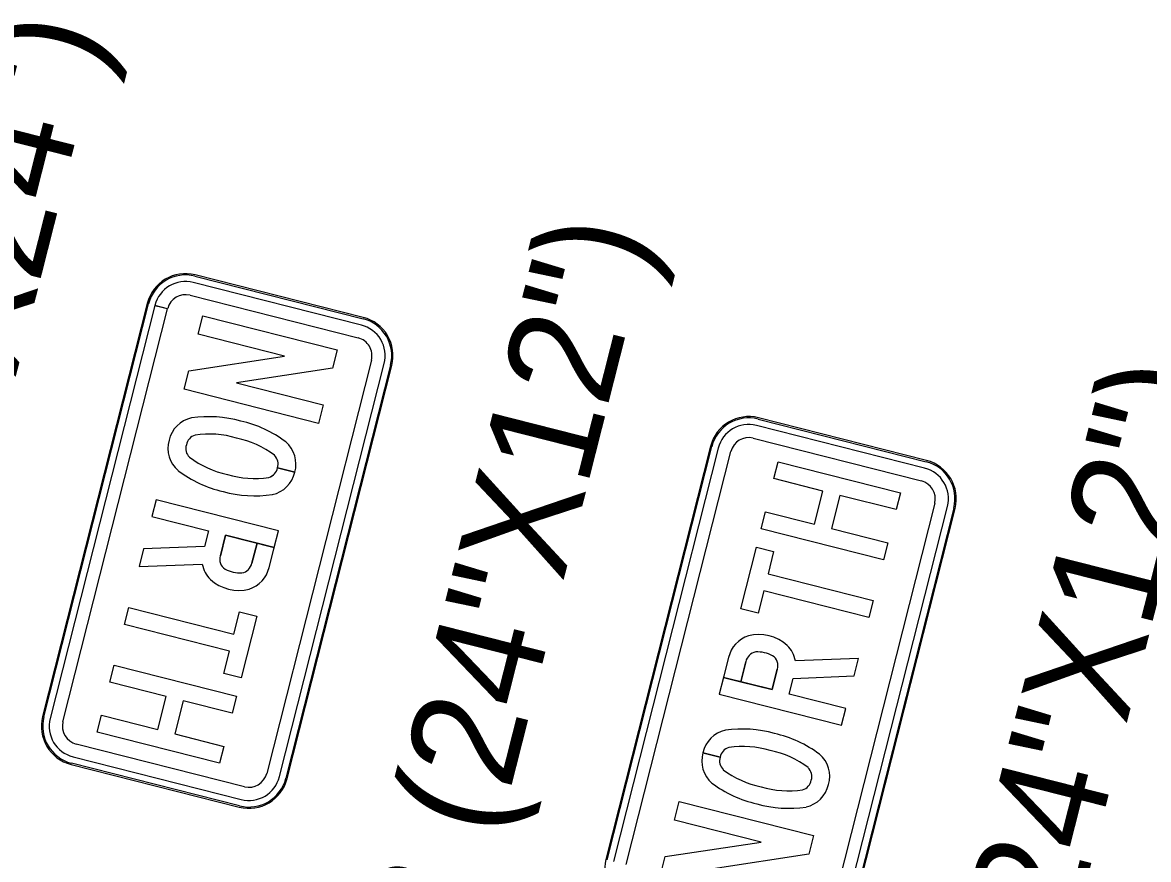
# Model space of a CAD drawing. Extents: x 670257 to 671518, y 737783 to 738188.
# Drawn here: x 670289.187 to 670291.756, y 738175.089 to 738176.997 of the extents above; entities that cross this region are included whole.
import ezdxf

# ---------------------------------------------------------------- set-up
doc = ezdxf.new("R2010")
doc.units = 0
doc.layers.add('R_SIGN_ANNOT', color=7, linetype='Continuous')
doc.layers.add('R_SIGN_HWY102', color=7, linetype='Continuous')

msp = doc.modelspace()

# ---------------------------------------------------------------- linework, layer by layer
at = {"layer": 'R_SIGN_HWY102'}
for p, q in [((670289.9602, 738176.3068), (670289.5767, 738176.4041)), ((670289.5804, 738176.4186), (670289.5804, 738176.4187)), ((670289.5804, 738176.4187), (670289.9639, 738176.3213)), ((670289.9646, 738176.3243), (670289.5811, 738176.4215)), ((670289.9646, 738176.3243), (670289.5811, 738176.4215)), ((670289.4718, 738176.3565), (670289.233, 738175.4147)), ((670289.4718, 738176.3564), (670289.233, 738175.4147)), ((670289.2359, 738175.4139), (670289.4747, 738176.3557)), ((670289.4892, 738176.3518), (670289.2504, 738175.4103)), ((670289.4718, 738176.3565), (670289.4747, 738176.3557)), ((670289.4747, 738176.3557), (670289.4718, 738176.3564)), ((670289.4747, 738176.3557), (670289.4747, 738176.3557)), ((670289.5182, 738176.3444), (670289.4892, 738176.3518)), ((670289.4893, 738176.352), (670289.5183, 738176.3447)), ((670289.5693, 738176.375), (670289.9528, 738176.2778)), ((670289.2794, 738175.4029), (670289.5182, 738176.3444)), ((670289.9639, 738176.3213), (670289.9639, 738176.3214)), ((670289.9832, 738176.2268), (670289.7443, 738175.285)), ((670289.7734, 738175.2776), (670290.0122, 738176.2194)), ((670290.0268, 738176.2157), (670289.7879, 738175.2739)), ((670289.7908, 738175.2732), (670290.0297, 738176.215)), ((670289.7908, 738175.2732), (670290.0297, 738176.215)), ((670290.0268, 738176.2157), (670290.0268, 738176.2157)), ((670291.2495, 738175.9984), (670290.8659, 738176.0957)), ((670291.2495, 738175.9984), (670290.8659, 738176.0957)), ((670291.245, 738175.981), (670290.8615, 738176.0782)), ((670290.8652, 738176.0928), (670290.8652, 738176.0928)), ((670290.8652, 738176.0928), (670291.2487, 738175.9955)), ((670290.8541, 738176.0492), (670291.2377, 738175.9519)), ((670290.7567, 738176.0306), (670290.5178, 738175.0888)), ((670290.7567, 738176.0306), (670290.5178, 738175.0888)), ((670290.5207, 738175.0881), (670290.7595, 738176.0299)), ((670290.7741, 738176.0262), (670290.5352, 738175.0844)), ((670290.5643, 738175.077), (670290.8031, 738176.0188)), ((670290.7595, 738176.0299), (670290.7596, 738176.0298)), ((670291.2487, 738175.9955), (670291.2487, 738175.9955)), ((670289.769, 738175.9816), (670289.8083, 738175.9716)), ((670289.8083, 738175.9716), (670289.769, 738175.9816)), ((670289.769, 738175.9816), (670289.8083, 738175.9716)), ((670289.8083, 738175.9716), (670289.769, 738175.9816)), ((670291.268, 738175.9009), (670291.0292, 738174.9594)), ((670291.0583, 738174.952), (670291.2971, 738175.8935)), ((670291.3116, 738175.8898), (670291.0727, 738174.9481)), ((670291.0756, 738174.9473), (670291.3145, 738175.8891)), ((670291.0757, 738174.9474), (670291.3145, 738175.8891)), ((670291.3116, 738175.8898), (670291.3116, 738175.8898)), ((670289.4532, 738175.7565), (670289.5972, 738175.7623)), ((670291.0942, 738175.5473), (670290.9503, 738175.5415)), ((670289.2359, 738175.4139), (670289.2359, 738175.4139)), ((670289.6933, 738175.2546), (670289.3098, 738175.3519)), ((670289.3024, 738175.3228), (670289.686, 738175.2255)), ((670290.7785, 738175.3222), (670290.7392, 738175.3322)), ((670290.7392, 738175.3322), (670290.7785, 738175.3222)), ((670290.7785, 738175.3222), (670290.7392, 738175.3322)), ((670290.7392, 738175.3322), (670290.7785, 738175.3222)), ((670289.298, 738175.3054), (670289.6815, 738175.2081)), ((670289.298, 738175.3054), (670289.6815, 738175.2081)), ((670289.6823, 738175.211), (670289.2987, 738175.3083)), ((670289.2987, 738175.3083), (670289.2987, 738175.3083)), ((670289.7879, 738175.2739), (670289.7879, 738175.2739)), ((670289.6823, 738175.211), (670289.6823, 738175.211))]:
    msp.add_line(p, q, dxfattribs=at)
for points in [[(670289.8944, 738176.2085), (670289.6757, 738176.1753), (670289.8733, 738176.1251), (670289.8626, 738176.0828), (670289.5557, 738176.1606), (670289.5665, 738176.203), (670289.7848, 738176.2361), (670289.5876, 738176.2861), (670289.5983, 738176.3284), (670289.9051, 738176.2506)], [(670289.8944, 738176.2085), (670289.6757, 738176.1753), (670289.8733, 738176.1251), (670289.8626, 738176.0828), (670289.5557, 738176.1606), (670289.5665, 738176.203), (670289.7848, 738176.2361), (670289.5876, 738176.2861), (670289.5983, 738176.3284), (670289.9051, 738176.2506)], [(670289.8944, 738176.2085), (670289.6757, 738176.1753), (670289.8733, 738176.1251), (670289.8626, 738176.0828), (670289.5557, 738176.1606), (670289.5665, 738176.203), (670289.7848, 738176.2361), (670289.5876, 738176.2861), (670289.5983, 738176.3284), (670289.9051, 738176.2506)], [(670290.8723, 738175.8429), (670290.8821, 738175.8814), (670290.9937, 738175.8531), (670291.0129, 738175.9287), (670290.9013, 738175.957), (670290.911, 738175.9955), (670291.19, 738175.9247), (670291.1802, 738175.8863), (670291.0519, 738175.9188), (670291.0327, 738175.8432), (670291.161, 738175.8107), (670291.1513, 738175.7722)], [(670290.8723, 738175.8429), (670290.8821, 738175.8814), (670290.9937, 738175.8531), (670291.0129, 738175.9287), (670290.9013, 738175.957), (670290.911, 738175.9955), (670291.19, 738175.9247), (670291.1802, 738175.8863), (670291.0519, 738175.9188), (670291.0327, 738175.8432), (670291.161, 738175.8107), (670291.1513, 738175.7722)], [(670290.8723, 738175.8429), (670290.8821, 738175.8814), (670290.9937, 738175.8531), (670291.0129, 738175.9287), (670290.9013, 738175.957), (670290.911, 738175.9955), (670291.19, 738175.9247), (670291.1802, 738175.8863), (670291.0519, 738175.9188), (670291.0327, 738175.8432), (670291.161, 738175.8107), (670291.1513, 738175.7722)], [(670290.878, 738175.7013), (670290.8651, 738175.6505), (670290.826, 738175.6604), (670290.8616, 738175.8006), (670290.9006, 738175.7907), (670290.8878, 738175.7398), (670291.1276, 738175.679), (670291.1179, 738175.6405)], [(670290.878, 738175.7013), (670290.8651, 738175.6505), (670290.826, 738175.6604), (670290.8616, 738175.8006), (670290.9006, 738175.7907), (670290.8878, 738175.7398), (670291.1276, 738175.679), (670291.1179, 738175.6405)], [(670290.878, 738175.7013), (670290.8651, 738175.6505), (670290.826, 738175.6604), (670290.8616, 738175.8006), (670290.9006, 738175.7907), (670290.8878, 738175.7398), (670291.1276, 738175.679), (670291.1179, 738175.6405)], [(670289.6695, 738175.6024), (670289.6824, 738175.6533), (670289.7214, 738175.6434), (670289.6859, 738175.5032), (670289.6468, 738175.5131), (670289.6597, 738175.5639), (670289.4198, 738175.6248), (670289.4296, 738175.6633)], [(670289.6695, 738175.6024), (670289.6824, 738175.6533), (670289.7214, 738175.6434), (670289.6859, 738175.5032), (670289.6468, 738175.5131), (670289.6597, 738175.5639), (670289.4198, 738175.6248), (670289.4296, 738175.6633)], [(670289.6695, 738175.6024), (670289.6824, 738175.6533), (670289.7214, 738175.6434), (670289.6859, 738175.5032), (670289.6468, 738175.5131), (670289.6597, 738175.5639), (670289.4198, 738175.6248), (670289.4296, 738175.6633)], [(670289.6751, 738175.4608), (670289.6654, 738175.4224), (670289.5538, 738175.4507), (670289.5346, 738175.375), (670289.6462, 738175.3467), (670289.6364, 738175.3083), (670289.3575, 738175.379), (670289.3673, 738175.4175), (670289.4956, 738175.3849), (670289.5147, 738175.4606), (670289.3864, 738175.4931), (670289.3962, 738175.5316)], [(670289.6751, 738175.4608), (670289.6654, 738175.4224), (670289.5538, 738175.4507), (670289.5346, 738175.375), (670289.6462, 738175.3467), (670289.6364, 738175.3083), (670289.3575, 738175.379), (670289.3673, 738175.4175), (670289.4956, 738175.3849), (670289.5147, 738175.4606), (670289.3864, 738175.4931), (670289.3962, 738175.5316)], [(670289.6751, 738175.4608), (670289.6654, 738175.4224), (670289.5538, 738175.4507), (670289.5346, 738175.375), (670289.6462, 738175.3467), (670289.6364, 738175.3083), (670289.3575, 738175.379), (670289.3673, 738175.4175), (670289.4956, 738175.3849), (670289.5147, 738175.4606), (670289.3864, 738175.4931), (670289.3962, 738175.5316)], [(670290.653, 738175.0953), (670290.8718, 738175.1285), (670290.6742, 738175.1786), (670290.6849, 738175.221), (670290.9917, 738175.1431), (670290.981, 738175.1008), (670290.7627, 738175.0677), (670290.9599, 738175.0177), (670290.9492, 738174.9753), (670290.6423, 738175.0532)], [(670290.653, 738175.0953), (670290.8718, 738175.1285), (670290.6742, 738175.1786), (670290.6849, 738175.221), (670290.9917, 738175.1431), (670290.981, 738175.1008), (670290.7627, 738175.0677), (670290.9599, 738175.0177), (670290.9492, 738174.9753), (670290.6423, 738175.0532)], [(670290.653, 738175.0953), (670290.8718, 738175.1285), (670290.6742, 738175.1786), (670290.6849, 738175.221), (670290.9917, 738175.1431), (670290.981, 738175.1008), (670290.7627, 738175.0677), (670290.9599, 738175.0177), (670290.9492, 738174.9753), (670290.6423, 738175.0532)]]:
    msp.add_lwpolyline(points, close=True, dxfattribs=at)
for points in [[(670289.7496, 738175.7543), (670289.7709, 738175.8383), (670289.4919, 738175.909), (670289.4822, 738175.8706), (670289.6113, 738175.8378), (670289.6023, 738175.8023), (670289.4634, 738175.7967), (670289.4532, 738175.7565)], [(670289.4919, 738175.909), (670289.4822, 738175.8706), (670289.6113, 738175.8378), (670289.6023, 738175.8023), (670289.4634, 738175.7967), (670289.4532, 738175.7565), (670289.5972, 738175.7623)], [(670289.4919, 738175.909), (670289.4822, 738175.8706), (670289.6113, 738175.8378), (670289.6023, 738175.8023), (670289.4634, 738175.7967), (670289.4532, 738175.7565), (670289.5972, 738175.7623)], [(670289.6385, 738175.7809), (670289.6504, 738175.8279), (670289.7611, 738175.7998), (670289.7709, 738175.8383), (670289.4919, 738175.909)], [(670289.6385, 738175.7809), (670289.6504, 738175.8279), (670289.7611, 738175.7998), (670289.7709, 738175.8383), (670289.4919, 738175.909)], [(670289.7105, 738175.7642), (670289.7221, 738175.8097), (670289.6504, 738175.8279), (670289.6385, 738175.7809)], [(670289.7496, 738175.7543), (670289.7611, 738175.7998), (670289.7221, 738175.8097), (670289.7105, 738175.7642)], [(670289.7496, 738175.7543), (670289.7611, 738175.7998), (670289.7221, 738175.8097), (670289.7105, 738175.7642)], [(670290.7979, 738175.5495), (670290.7766, 738175.4655), (670291.0555, 738175.3947), (670291.0653, 738175.4332), (670290.9361, 738175.466), (670290.9452, 738175.5015), (670291.084, 738175.5071), (670291.0942, 738175.5473)], [(670290.7979, 738175.5495), (670290.7864, 738175.5039), (670290.8254, 738175.494), (670290.837, 738175.5396)], [(670290.7979, 738175.5495), (670290.7864, 738175.5039), (670290.8254, 738175.494), (670290.837, 738175.5396)], [(670290.837, 738175.5396), (670290.8254, 738175.494), (670290.8971, 738175.4759), (670290.909, 738175.5228)], [(670291.0555, 738175.3947), (670291.0653, 738175.4332), (670290.9361, 738175.466), (670290.9452, 738175.5015), (670291.084, 738175.5071), (670291.0942, 738175.5473), (670290.9503, 738175.5415)], [(670291.0555, 738175.3947), (670291.0653, 738175.4332), (670290.9361, 738175.466), (670290.9452, 738175.5015), (670291.084, 738175.5071), (670291.0942, 738175.5473), (670290.9503, 738175.5415)], [(670290.909, 738175.5228), (670290.8971, 738175.4759), (670290.7864, 738175.5039), (670290.7766, 738175.4655), (670291.0555, 738175.3947)], [(670290.909, 738175.5228), (670290.8971, 738175.4759), (670290.7864, 738175.5039), (670290.7766, 738175.4655), (670291.0555, 738175.3947)]]:
    msp.add_lwpolyline(points, dxfattribs=at)
for centre, major_axis, ratio, start_param, end_param in [((670289.559, 738176.3343), (-0.0221, -0.0872), 0.999584, 3.141593, 4.712389), ((670289.559, 738176.3343), (-0.0221, -0.0872), 0.999584, 3.141593, 4.712389), ((670289.559, 738176.3343), (-0.0214, -0.0843), 0.999584, 3.141593, 4.712389), ((670289.559, 738176.3343), (-0.0177, -0.0698), 0.999584, 3.141593, 4.712389), ((670289.559, 738176.3343), (-0.0103, -0.0407), 0.999584, 3.141593, 4.712389), ((670289.9425, 738176.2371), (-0.0221, -0.0872), 0.999584, 1.570796, 3.141593), ((670289.9425, 738176.2371), (-0.0221, -0.0872), 0.999584, 1.570796, 3.141593), ((670289.9425, 738176.2371), (-0.0177, -0.0698), 0.999584, 1.570796, 3.141593), ((670289.9425, 738176.2371), (-0.0214, -0.0843), 0.999584, 1.570796, 3.141593), ((670289.9425, 738176.2371), (-0.0103, -0.0407), 0.999584, 1.570796, 3.141593), ((670289.5879, 738176.0299), (0.0657, -0.0167), 0.987317, 2.040819, 3.176513), ((670289.5879, 738176.0299), (0.0657, -0.0167), 0.987317, 2.040819, 3.176513), ((670289.5879, 738176.0299), (0.0657, -0.0167), 0.987317, 2.040819, 3.176513), ((670289.6139, 738175.8285), (0.2645, -0.0671), 0.987317, 1.551173, 1.967435), ((670289.6139, 738175.8285), (0.2645, -0.0671), 0.987317, 1.551173, 1.967435), ((670289.6139, 738175.8285), (0.2645, -0.0671), 0.987317, 1.551173, 1.967435), ((670290.8438, 738176.0085), (0.0221, 0.0872), 0.999584, 0, 1.570796), ((670290.8438, 738176.0085), (0.0221, 0.0872), 0.999584, 0, 1.570796), ((670290.8438, 738176.0085), (0.0214, 0.0843), 0.999584, 0, 1.570796), ((670289.6243, 738175.8259), (0.2645, -0.0671), 0.987317, 1.174158, 1.59042), ((670289.6243, 738175.8259), (0.2645, -0.0671), 0.987317, 1.174158, 1.59042), ((670289.6243, 738175.8259), (0.2645, -0.0671), 0.987317, 1.174158, 1.59042), ((670290.8438, 738176.0085), (0.0177, 0.0698), 0.999584, 0, 1.570796), ((670289.5868, 738176.0254), (0.0657, -0.0167), 0.987317, 3.106673, 4.242367), ((670289.5868, 738176.0254), (0.0657, -0.0167), 0.987317, 3.106673, 4.242367), ((670289.5868, 738176.0254), (0.0657, -0.0167), 0.987317, 3.106673, 4.242367), ((670289.5894, 738176.0287), (0.0281, -0.0071), 0.987317, 2.116688, 3.195188), ((670289.5894, 738176.0287), (0.0281, -0.0071), 0.987317, 2.116688, 3.195188), ((670289.5894, 738176.0287), (0.0281, -0.0071), 0.987317, 2.116688, 3.195188), ((670289.6141, 738175.8467), (0.2078, -0.0527), 0.987317, 1.525458, 1.97197), ((670289.6141, 738175.8467), (0.2078, -0.0527), 0.987317, 1.525458, 1.97197), ((670289.6141, 738175.8467), (0.2078, -0.0527), 0.987317, 1.525458, 1.97197), ((670289.6329, 738175.8419), (0.2078, -0.0527), 0.987317, 1.169623, 1.616135), ((670289.6329, 738175.8419), (0.2078, -0.0527), 0.987317, 1.169623, 1.616135), ((670289.6329, 738175.8419), (0.2078, -0.0527), 0.987317, 1.169623, 1.616135), ((670290.8438, 738176.0085), (0.0103, 0.0407), 0.999584, 0, 1.570796), ((670289.5886, 738176.0257), (0.0281, -0.0071), 0.987317, 3.087997, 4.166497), ((670289.5886, 738176.0257), (0.0281, -0.0071), 0.987317, 3.087997, 4.166497), ((670289.5886, 738176.0257), (0.0281, -0.0071), 0.987317, 3.087997, 4.166497), ((670289.7432, 738175.9905), (0.0657, -0.0167), 0.987317, 6.248265, 7.383959), ((670289.7432, 738175.9905), (0.0657, -0.0167), 0.987317, 6.248265, 7.383959), ((670289.7432, 738175.9905), (0.0657, -0.0167), 0.987317, 6.248265, 7.383959), ((670289.6971, 738176.174), (0.2078, -0.0527), 0.987317, 4.311216, 4.757727), ((670289.6971, 738176.174), (0.2078, -0.0527), 0.987317, 4.311216, 4.757727), ((670289.6971, 738176.174), (0.2078, -0.0527), 0.987317, 4.311216, 4.757727), ((670289.7413, 738175.9902), (0.0281, -0.0071), 0.987317, 6.22959, 7.30809), ((670289.7413, 738175.9902), (0.0281, -0.0071), 0.987317, 6.22959, 7.30809), ((670289.7413, 738175.9902), (0.0281, -0.0071), 0.987317, 6.22959, 7.30809), ((670291.2273, 738175.9112), (0.0214, 0.0843), 0.999584, 4.712389, 6.283185), ((670291.2273, 738175.9112), (0.0221, 0.0872), 0.999584, 4.712389, 6.283185), ((670291.2273, 738175.9112), (0.0221, 0.0872), 0.999584, 4.712389, 6.283185), ((670289.7056, 738176.19), (0.2645, -0.0671), 0.987317, 4.31575, 4.732012), ((670289.7056, 738176.19), (0.2645, -0.0671), 0.987317, 4.31575, 4.732012), ((670289.7056, 738176.19), (0.2645, -0.0671), 0.987317, 4.31575, 4.732012), ((670289.7159, 738176.1692), (0.2078, -0.0527), 0.987317, 4.667051, 5.113562), ((670289.7159, 738176.1692), (0.2078, -0.0527), 0.987317, 4.667051, 5.113562), ((670289.7159, 738176.1692), (0.2078, -0.0527), 0.987317, 4.667051, 5.113562), ((670289.7406, 738175.9872), (0.0281, -0.0071), 0.987317, 5.258281, 6.33678), ((670289.7406, 738175.9872), (0.0281, -0.0071), 0.987317, 5.258281, 6.336283), ((670289.7406, 738175.9872), (0.0281, -0.0071), 0.987317, 5.258281, 6.336283), ((670289.742, 738175.986), (0.0657, -0.0167), 0.987317, 5.182411, 6.318105), ((670289.742, 738175.986), (0.0657, -0.0167), 0.987317, 5.182411, 6.317893), ((670289.742, 738175.986), (0.0657, -0.0167), 0.987317, 5.182411, 6.317893), ((670291.2273, 738175.9112), (0.0177, 0.0698), 0.999584, 4.712389, 6.283185), ((670291.2273, 738175.9112), (0.0103, 0.0407), 0.999584, 4.712389, 6.283185), ((670289.716, 738176.1874), (0.2645, -0.0671), 0.987317, 4.692766, 5.109028), ((670289.716, 738176.1874), (0.2645, -0.0671), 0.987317, 4.692766, 5.109028), ((670289.716, 738176.1874), (0.2645, -0.0671), 0.987317, 4.692766, 5.109028), ((670289.6643, 738175.7741), (0.0663, -0.0168), 0.98541, 3.569693, 4.167803), ((670289.6643, 738175.7741), (0.0663, -0.0168), 0.98541, 3.569693, 4.167803), ((670289.6643, 738175.7741), (0.0663, -0.0168), 0.98541, 3.569693, 4.167803), ((670289.663, 738175.7725), (0.0252, -0.0064), 0.98541, 3.056737, 4.417555), ((670289.663, 738175.7725), (0.0252, -0.0064), 0.98541, 3.056737, 4.417555), ((670289.663, 738175.7725), (0.0252, -0.0064), 0.98541, 3.056737, 4.417555), ((670289.6815, 738175.7705), (0.0287, -0.0073), 0.98541, 5.168949, 6.317293), ((670289.6815, 738175.7705), (0.0287, -0.0073), 0.98541, 5.168949, 6.317293), ((670289.6815, 738175.7705), (0.0287, -0.0073), 0.98541, 5.168949, 6.317293), ((670289.6844, 738175.8151), (0.072, -0.0183), 0.98541, 4.469957, 5.002454), ((670289.6844, 738175.8151), (0.072, -0.0183), 0.98541, 4.469957, 5.002454), ((670289.6844, 738175.8151), (0.072, -0.0183), 0.98541, 4.469957, 5.002454), ((670289.6822, 738175.7699), (0.0671, -0.017), 0.98541, 5.284461, 6.303565), ((670289.6822, 738175.7699), (0.0671, -0.017), 0.98541, 5.284461, 6.303565), ((670289.6822, 738175.7699), (0.0671, -0.017), 0.98541, 5.284461, 6.303565), ((670289.68, 738175.7969), (0.0931, -0.0236), 0.98541, 4.22428, 5.21411), ((670289.68, 738175.7969), (0.0931, -0.0236), 0.98541, 4.22428, 5.21411), ((670289.68, 738175.7969), (0.0931, -0.0236), 0.98541, 4.22428, 5.21411), ((670290.8675, 738175.5069), (-0.0931, 0.0236), 0.98541, 4.22428, 5.21411), ((670290.8675, 738175.5069), (-0.0931, 0.0236), 0.98541, 4.22428, 5.21411), ((670290.8675, 738175.5069), (-0.0931, 0.0236), 0.98541, 4.22428, 5.21411), ((670290.8653, 738175.5338), (-0.0671, 0.017), 0.98541, 5.284461, 6.303565), ((670290.8653, 738175.5338), (-0.0671, 0.017), 0.98541, 5.284461, 6.303565), ((670290.8653, 738175.5338), (-0.0671, 0.017), 0.98541, 5.284461, 6.303565), ((670290.8659, 738175.5333), (-0.0287, 0.0073), 0.98541, 5.168949, 6.317293), ((670290.8659, 738175.5333), (-0.0287, 0.0073), 0.98541, 5.168949, 6.317293), ((670290.8659, 738175.5333), (-0.0287, 0.0073), 0.98541, 5.168949, 6.317293), ((670290.8631, 738175.4887), (-0.072, 0.0183), 0.98541, 4.469957, 5.002454), ((670290.8631, 738175.4887), (-0.072, 0.0183), 0.98541, 4.469957, 5.002454), ((670290.8631, 738175.4887), (-0.072, 0.0183), 0.98541, 4.469957, 5.002454), ((670290.8831, 738175.5296), (-0.0663, 0.0168), 0.98541, 3.569693, 4.167803), ((670290.8831, 738175.5296), (-0.0663, 0.0168), 0.98541, 3.569693, 4.167803), ((670290.8831, 738175.5296), (-0.0663, 0.0168), 0.98541, 3.569693, 4.167803), ((670290.8845, 738175.5313), (-0.0252, 0.0064), 0.98541, 3.056737, 4.417555), ((670290.8845, 738175.5313), (-0.0252, 0.0064), 0.98541, 3.056737, 4.417555), ((670290.8845, 738175.5313), (-0.0252, 0.0064), 0.98541, 3.056737, 4.417555), ((670289.3201, 738175.3926), (-0.0221, -0.0872), 0.999584, 4.712389, 6.283185), ((670289.3201, 738175.3926), (-0.0221, -0.0872), 0.999584, 4.712389, 6.283185), ((670289.3201, 738175.3926), (-0.0214, -0.0843), 0.999584, 4.712389, 6.283185), ((670289.3201, 738175.3926), (-0.0177, -0.0698), 0.999584, 4.712389, 6.283185), ((670289.3201, 738175.3926), (-0.0103, -0.0407), 0.999584, 4.712389, 6.283185), ((670290.8055, 738175.3178), (-0.0657, 0.0167), 0.987317, 5.182411, 6.318105), ((670290.8055, 738175.3178), (-0.0657, 0.0167), 0.987317, 5.182411, 6.317893), ((670290.8055, 738175.3178), (-0.0657, 0.0167), 0.987317, 5.182411, 6.317893), ((670290.8315, 738175.1164), (-0.2645, 0.0671), 0.987317, 4.692766, 5.109028), ((670290.8315, 738175.1164), (-0.2645, 0.0671), 0.987317, 4.692766, 5.109028), ((670290.8315, 738175.1164), (-0.2645, 0.0671), 0.987317, 4.692766, 5.109028), ((670290.8418, 738175.1137), (-0.2645, 0.0671), 0.987317, 4.31575, 4.732012), ((670290.8418, 738175.1137), (-0.2645, 0.0671), 0.987317, 4.31575, 4.732012), ((670290.8418, 738175.1137), (-0.2645, 0.0671), 0.987317, 4.31575, 4.732012), ((670290.8316, 738175.1346), (-0.2078, 0.0527), 0.987317, 4.667051, 5.113562), ((670290.8316, 738175.1346), (-0.2078, 0.0527), 0.987317, 4.667051, 5.113562), ((670290.8316, 738175.1346), (-0.2078, 0.0527), 0.987317, 4.667051, 5.113562), ((670290.8043, 738175.3132), (-0.0657, 0.0167), 0.987317, 6.248265, 7.383959), ((670290.8043, 738175.3132), (-0.0657, 0.0167), 0.987317, 6.248265, 7.383959), ((670290.8043, 738175.3132), (-0.0657, 0.0167), 0.987317, 6.248265, 7.383959), ((670290.8069, 738175.3166), (-0.0281, 0.0071), 0.987317, 5.258281, 6.33678), ((670290.8069, 738175.3166), (-0.0281, 0.0071), 0.987317, 5.258281, 6.336283), ((670290.8069, 738175.3166), (-0.0281, 0.0071), 0.987317, 5.258281, 6.336283), ((670290.8504, 738175.1298), (-0.2078, 0.0527), 0.987317, 4.311216, 4.757727), ((670290.8504, 738175.1298), (-0.2078, 0.0527), 0.987317, 4.311216, 4.757727), ((670290.8504, 738175.1298), (-0.2078, 0.0527), 0.987317, 4.311216, 4.757727), ((670290.9607, 738175.2784), (-0.0657, 0.0167), 0.987317, 3.106673, 4.242367), ((670290.9607, 738175.2784), (-0.0657, 0.0167), 0.987317, 3.106673, 4.242367), ((670290.9607, 738175.2784), (-0.0657, 0.0167), 0.987317, 3.106673, 4.242367), ((670290.8062, 738175.3136), (-0.0281, 0.0071), 0.987317, 6.22959, 7.30809), ((670290.8062, 738175.3136), (-0.0281, 0.0071), 0.987317, 6.22959, 7.30809), ((670290.8062, 738175.3136), (-0.0281, 0.0071), 0.987317, 6.22959, 7.30809), ((670290.9588, 738175.278), (-0.0281, 0.0071), 0.987317, 3.087997, 4.166497), ((670290.9588, 738175.278), (-0.0281, 0.0071), 0.987317, 3.087997, 4.166497), ((670290.9588, 738175.278), (-0.0281, 0.0071), 0.987317, 3.087997, 4.166497), ((670289.7036, 738175.2953), (-0.0221, -0.0872), 0.999584, 0, 1.570796), ((670289.7036, 738175.2953), (-0.0221, -0.0872), 0.999584, 0, 1.570796), ((670289.7036, 738175.2953), (-0.0214, -0.0843), 0.999584, 0, 1.570796), ((670289.7036, 738175.2953), (-0.0177, -0.0698), 0.999584, 0, 1.570796), ((670289.7036, 738175.2953), (-0.0103, -0.0407), 0.999584, 0, 1.570796), ((670290.9146, 738175.4618), (-0.2078, 0.0527), 0.987317, 1.169623, 1.616135), ((670290.9146, 738175.4618), (-0.2078, 0.0527), 0.987317, 1.169623, 1.616135), ((670290.9146, 738175.4618), (-0.2078, 0.0527), 0.987317, 1.169623, 1.616135), ((670290.9231, 738175.4779), (-0.2645, 0.0671), 0.987317, 1.174158, 1.59042), ((670290.9231, 738175.4779), (-0.2645, 0.0671), 0.987317, 1.174158, 1.59042), ((670290.9231, 738175.4779), (-0.2645, 0.0671), 0.987317, 1.174158, 1.59042), ((670290.9334, 738175.4571), (-0.2078, 0.0527), 0.987317, 1.525458, 1.97197), ((670290.9334, 738175.4571), (-0.2078, 0.0527), 0.987317, 1.525458, 1.97197), ((670290.9334, 738175.4571), (-0.2078, 0.0527), 0.987317, 1.525458, 1.97197), ((670290.9581, 738175.2751), (-0.0281, 0.0071), 0.987317, 2.116688, 3.195188), ((670290.9581, 738175.2751), (-0.0281, 0.0071), 0.987317, 2.116688, 3.195188), ((670290.9581, 738175.2751), (-0.0281, 0.0071), 0.987317, 2.116688, 3.195188), ((670290.9595, 738175.2739), (-0.0657, 0.0167), 0.987317, 2.040819, 3.176513), ((670290.9595, 738175.2739), (-0.0657, 0.0167), 0.987317, 2.040819, 3.176513), ((670290.9595, 738175.2739), (-0.0657, 0.0167), 0.987317, 2.040819, 3.176513), ((670290.9335, 738175.4752), (-0.2645, 0.0671), 0.987317, 1.551173, 1.967435), ((670290.9335, 738175.4752), (-0.2645, 0.0671), 0.987317, 1.551173, 1.967435), ((670290.9335, 738175.4752), (-0.2645, 0.0671), 0.987317, 1.551173, 1.967435), ((670290.605, 738175.0667), (0.0221, 0.0872), 0.999584, 1.570796, 3.141593), ((670290.605, 738175.0667), (0.0221, 0.0872), 0.999584, 1.570796, 3.141593)]:
    msp.add_ellipse(centre, major_axis=major_axis, ratio=ratio, start_param=start_param, end_param=end_param, dxfattribs=at)

# ---------------------------------------------------------------- texts
at = {"layer": 'R_SIGN_ANNOT'}
for s, p in [('M1-1 (24"X24")', (670288.8118, 738174.7699)), ('M3-3 (24"X12")', (670290.0615, 738174.3065)), ('M3-3 (24"X12")', (670291.3463, 738173.9806))]:
    msp.add_text(s, height=0.25, rotation=75.7686, dxfattribs=at).set_placement(p)

doc.saveas('drawing.dxf')
